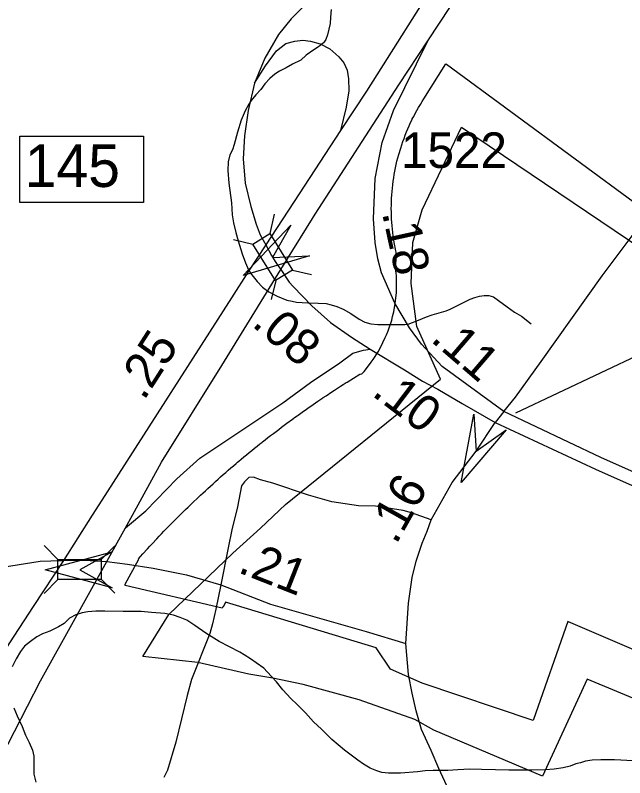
# Model space of a CAD drawing. Extents: x 2220236 to 2384410, y 720751 to 894131.
# Drawn here: x 2347198 to 2349339, y 842500 to 845177 of the extents above; entities that cross this region are included whole.
import ezdxf

# ---------------------------------------------------------------- set-up
doc = ezdxf.new("R2010")
doc.units = 0
for name, color, linetype in [('Exist Boundary Political City Limit New', 7, 'Continuous'), ('Exist Boundary Political City Limit Old', 7, 'Continuous'), ('Exist Hydrographic Misc Water Feature', 7, 'Continuous'), ('Exist Road Non-System Type 51', 7, 'Continuous'), ('Exist Road Primary Interstate Divided Center Attributed', 7, 'Continuous'), ('Exist Road Primary Interstate Interchange CELL', 7, 'Continuous'), ('Exist Road Primary Interstate Mileage Hundredths English Label', 7, 'Continuous'), ('Exist Road Primary Interstate Ramp 1 Lane Attributed', 7, 'Continuous'), ('Exist Road Primary Interstate Structure Ovrhead Sign Attributed CELL', 7, 'Continuous'), ('Exist Road Primary NC Attributed', 7, 'Continuous'), ('Exist Road Primary NC Service Mileage Hundredths English Label', 7, 'Continuous'), ('Exist Road Primary NC UnDivided 4 Lane Attributed', 7, 'Continuous'), ('Exist Road Secondary Mileage Hundredths English Label', 7, 'Continuous'), ('Exist Road Secondary Structure Standard Bridge Attributed CELL', 7, 'Continuous'), ('Exist Road Secondary Structure Standard Bridge CELL', 7, 'Continuous'), ('Exist Road Secondary Type 51 Attributed', 7, 'Continuous'), ('Exist Road Secondary Type 51 Number Label', 7, 'Continuous'), ('Map Preparation Boundary City Limit Buffer Line', 7, 'Continuous')]:
    doc.layers.add(name, color=color, linetype=linetype)

msp = doc.modelspace()

# ---------------------------------------------------------------- linework, layer by layer
at = {"layer": 'Exist Boundary Political City Limit New'}
msp.add_lwpolyline([(2349371.8, 842948.2), (2349322.5, 842969.4), (2349142, 843046.6), (2349139.5, 843047.7), (2349019.2, 842704), (2349018, 842700.4), (2348628.2, 842832.2), (2348516.5, 842881.1), (2348465.5, 842955.5), (2347936.2, 843115.8), (2347928.5, 843098.5), (2347926.2, 843099), (2347924.8, 843095.6), (2347584, 843175.1), (2347583.8, 843179), (2347632.5, 843267.6), (2347630.5, 843268), (2347638.5, 843276.9), (2347646.8, 843285.9), (2347662.8, 843303.6), (2347671, 843312.4), (2347679, 843321.2), (2347695.5, 843338.8), (2347703.8, 843347.5), (2347712, 843356.2), (2347720.2, 843364.8), (2347728.8, 843373.4), (2347737, 843382.1), (2347745.5, 843390.6), (2347753.8, 843399.2), (2347762.2, 843407.7), (2347770.8, 843416.2), (2347779.2, 843424.6), (2347787.8, 843433.1), (2347796.5, 843441.4), (2347805, 843449.8), (2347813.8, 843458.2), (2347822.2, 843466.4), (2347839.8, 843482.9), (2347848.5, 843491.2), (2347857.2, 843499.3), (2347866, 843507.5), (2347875, 843515.7), (2347883.8, 843523.7), (2347892.8, 843531.8), (2347901.5, 843539.8), (2347910.5, 843547.8), (2347919.5, 843555.8), (2347928.5, 843563.8), (2347937.5, 843571.6), (2347946.5, 843579.5), (2347955.8, 843587.4), (2347964.8, 843595.2), (2347974, 843602.9), (2347979.2, 843607.4), (2347983.2, 843610.7), (2347992.2, 843618.4), (2348001.5, 843626.1), (2348010.8, 843633.8), (2348020, 843641.3), (2348029.2, 843648.9), (2348038.8, 843656.5), (2348048, 843664), (2348057.5, 843671.5), (2348063.8, 843676.4), (2348066.8, 843678.9), (2348076.2, 843686.4), (2348085.8, 843693.8), (2348095.2, 843701.1), (2348104.8, 843708.4), (2348114.2, 843715.7), (2348123.8, 843722.9), (2348133.5, 843730.2), (2348143, 843737.4), (2348152.5, 843744.5), (2348172, 843758.8), (2348176.8, 843762.2), (2348179.5, 843764.2), (2348188.8, 843770.8), (2348191.5, 843772.8), (2348201.2, 843779.8), (2348211, 843786.8), (2348212.8, 843787.9), (2348220.8, 843793.6), (2348230.5, 843800.6), (2348236, 843804.2), (2348261.2, 843822), (2348278.8, 843833.6), (2348280, 843834.4), (2348290, 843841.1), (2348310, 843854.4), (2348320, 843860.9), (2348326.8, 843865.2), (2348333.8, 843869.8), (2348340.2, 843873.9), (2348350.2, 843880.4), (2348360.5, 843886.9), (2348363.8, 843888.9), (2348409.2, 843917.1), (2348416, 843918.1), (2348423.5, 843925.9), (2348439.2, 843945.8), (2348448.8, 843958.4), (2348455.8, 843968.4), (2348472.5, 843994.8), (2348481, 844009.9), (2348498.2, 844044.8), (2348502.5, 844055.3), (2348508.2, 844069.2), (2348520.5, 844105.8), (2348523.8, 844118.8), (2348527.8, 844135.1), (2348532.8, 844164.6), (2348537, 844202.9), (2348537.8, 844219.1), (2348537.2, 844260.8), (2348536, 844272.2), (2348535.2, 844278.6), (2348536, 844344.8), (2348533.8, 844354.9), (2348532.2, 844362.7), (2348531.5, 844366.7), (2348529.2, 844378.5), (2348525.8, 844402.2), (2348524.2, 844414.1), (2348523, 844426.1), (2348521.8, 844438), (2348520.2, 844462), (2348519.8, 844473.9), (2348519.5, 844485.9), (2348519.2, 844497.9), (2348519.5, 844509.9), (2348519.8, 844521.9), (2348520.2, 844533.9), (2348521, 844546.2), (2348522, 844557.9), (2348523, 844569.8), (2348524.5, 844581.8), (2348526, 844593.7), (2348527.8, 844605.6), (2348529.5, 844617.4), (2348531.8, 844629.2), (2348534, 844640.9), (2348536.5, 844652.7), (2348539.2, 844664.4), (2348542.2, 844676), (2348545.2, 844687.6), (2348552.2, 844710.6), (2348556, 844722), (2348559.8, 844733.4), (2348564, 844744.6), (2348568.2, 844755.9), (2348572.8, 844767), (2348577.2, 844778.1), (2348582.2, 844789), (2348587.2, 844799.9), (2348592.5, 844810.8), (2348592.8, 844813), (2348597.8, 844821.4), (2348603.5, 844832.1), (2348609.2, 844842.6), (2348615, 844853), (2348621.2, 844863.4), (2348627.5, 844873.6), (2348634, 844883.7), (2348711.2, 845006), (2348712.8, 845004.9), (2349390.8, 844506.1)], dxfattribs=at)
at = {"layer": 'Exist Boundary Political City Limit Old'}
for points in [[(2348692.2, 843899.3), (2348609.2, 844084), (2348589.2, 844235), (2348594.7, 844378.8), (2348627.1, 844493.8), (2348765.9, 844784.2), (2349889.2, 844026.6)], [(2350040.7, 842498.8), (2349207.7, 842846.1), (2349049.9, 842505.2), (2348669, 842667.1), (2348601.8, 842703.6), (2348405.8, 842773.6), (2348209.8, 842826.8), (2348103.4, 842849.2), (2348018.2, 842863.8), (2347839.6, 842904.7), (2347645.7, 842925.1), (2347737.6, 843073.2), (2347962.1, 843287.7), (2348059.1, 843376.4), (2348147.5, 843458.5), (2348692.2, 843899.3)]]:
    msp.add_lwpolyline(points, dxfattribs=at)
at = {"layer": 'Exist Hydrographic Misc Water Feature'}
for points in [[(2348307.6, 845196.6), (2348305.7, 845170.2), (2348304, 845148.2), (2348300.2, 845128.3), (2348294.5, 845108.4), (2348288.9, 845091.8), (2348284.9, 845085), (2348280.6, 845079.9), (2348263.1, 845066.1), (2348247.4, 845055.6), (2348219.6, 845037.1), (2348201.6, 845019.3), (2348171.7, 845004.9), (2348149.9, 844992.5), (2348126.1, 844980.1), (2348110.1, 844970.2), (2348092.4, 844954.7), (2348074.7, 844936), (2348060.8, 844915.7), (2348043.2, 844896.9), (2348027.2, 844877.6), (2348018.3, 844864.1), (2348005.7, 844841.2), (2347992.3, 844808.8), (2347978.6, 844766.3), (2347967.3, 844722.5), (2347961.5, 844704.2), (2347951.7, 844686.4), (2347946.1, 844662.5), (2347944.4, 844631.9), (2347948.8, 844587.8), (2347957.6, 844518.6), (2347960.3, 844476), (2347965, 844448.3), (2347973, 844414.2), (2347981.1, 844385), (2347995.8, 844338.6), (2348006.6, 844307.3), (2348017.4, 844283.1), (2348024.5, 844270.9), (2348048, 844242.3), (2348067.2, 844221.8), (2348089.5, 844205.6), (2348117.7, 844190.4), (2348151.7, 844177), (2348170.6, 844172.8), (2348185.9, 844169.2), (2348226, 844167.5), (2348261.8, 844165.7), (2348289.8, 844164.6), (2348308, 844160.4), (2348327.9, 844154.6), (2348350.3, 844144.7), (2348376.5, 844129.4), (2348406.6, 844109.3), (2348426, 844099.6), (2348446.9, 844093.9), (2348471.3, 844090.6), (2348486.8, 844090.6), (2348530.7, 844091.4), (2348567.2, 844090.6), (2348579, 844091.7), (2348614.8, 844106.3), (2348642.9, 844118.3), (2348662.3, 844124.7), (2348712.2, 844139.2), (2348726.1, 844144.7), (2348752.2, 844157.9), (2348795.9, 844180.3), (2348812.7, 844186), (2348829.6, 844190.6), (2348845.6, 844192.9), (2348861.7, 844192.9), (2348877.7, 844187.6), (2348895.9, 844175.2), (2348926, 844153.5), (2348952.4, 844134.2), (2348976.6, 844120.5), (2349010.8, 844093)], [(2347480.9, 843084.4), (2347452.7, 843082.3), (2347432.9, 843078.2), (2347411.2, 843071.8), (2347389, 843059.4), (2347369.4, 843041.2), (2347349.6, 843028.9), (2347319.6, 843014.5), (2347293.8, 843004.6), (2347273.9, 842993.9), (2347252.2, 842978.3), (2347230.2, 842961.6), (2347216.5, 842943), (2347200.9, 842917.1), (2347187.2, 842889.3)], [(2349369.3, 842559.4), (2349303.2, 842562.3), (2349255.3, 842562), (2349225.1, 842561.7), (2349201.3, 842557.5), (2349183.5, 842552.5), (2349167.2, 842548.5), (2349147.5, 842540.5), (2349123.5, 842534.6), (2349091.5, 842530), (2349059.8, 842527.7), (2349013.5, 842526.8), (2348967.6, 842526.6), (2348931.8, 842525.7), (2348885.5, 842527.1), (2348835.6, 842528.4), (2348795.5, 842530), (2348753.5, 842527.6), (2348717.5, 842525.2), (2348692.6, 842525.2), (2348665.7, 842524.7), (2348637.8, 842523.6), (2348610.7, 842520.8), (2348551.9, 842515.1), (2348527.9, 842515.1), (2348509.9, 842515.1), (2348485.8, 842518.3), (2348467.8, 842524.2), (2348445.4, 842533.8), (2348421.5, 842547.5), (2348401.3, 842561.5), (2348354.9, 842596.7), (2348310.3, 842634.2), (2348273.7, 842670.5), (2348245.5, 842695.6), (2348217.3, 842727.3), (2348188.8, 842757.3), (2348166.6, 842778.4), (2348138.1, 842808.4), (2348116, 842836.4), (2348083.3, 842871.8), (2348071.4, 842883.8), (2348045, 842903), (2348025, 842917), (2348002.8, 842930.9), (2347986.6, 842941), (2347914.3, 842977.5), (2347867.7, 843007.4), (2347829.5, 843034.7), (2347801.2, 843052.3), (2347777.2, 843062.1), (2347753.9, 843070), (2347723.5, 843076.3), (2347677.3, 843080), (2347640.8, 843082.8), (2347576.8, 843083.4), (2347512.7, 843084.8), (2347480.9, 843084.4)], [(2347192.8, 842745.1), (2347205.1, 842717), (2347221.8, 842679), (2347234.1, 842649.3), (2347246.4, 842623.5), (2347258.6, 842596.2), (2347263.1, 842575.7), (2347263.1, 842550.4), (2347263.7, 842511.7), (2347270.1, 842484)]]:
    msp.add_lwpolyline(points, dxfattribs=at)
at = {"layer": 'Exist Road Non-System Type 51'}
for points in [[(2348658.7, 843405.3), (2348590.6, 843429.6), (2348561, 843438.5), (2348464.1, 843452.6), (2348404, 843453.8), (2348310, 843468.7), (2348227.8, 843491.8), (2348103.2, 843534.3), (2348059.1, 843545.7), (2348035.1, 843555.3), (2348019, 843553.3), (2348003.2, 843539), (2347993.3, 843524.8), (2347978.3, 843450.8), (2347959.2, 843370.5), (2347946, 843306.4), (2347920.7, 843176.7)], [(2347920.7, 843176.7), (2347902.6, 843091.9), (2347891.3, 843039.8), (2347881.7, 843005.8), (2347817.6, 842844.9), (2347802.3, 842788.9), (2347762.2, 842624.4), (2347733.4, 842526.1), (2347719.7, 842500)]]:
    msp.add_lwpolyline(points, dxfattribs=at)
at = {"layer": 'Exist Road Primary Interstate Divided Center Attributed'}
for points in [[(2348647.5, 845087.2), (2348845.4, 845388), (2349087.8, 845771.8), (2349284.7, 846073.5)], [(2349038.3, 845861.6), (2349001.6, 845805.8), (2348904.8, 845658.8), (2348700.4, 845335.4), (2348431.7, 844910.7), (2348340.7, 844771.9)], [(2348131.4, 844283.6), (2348241.9, 844462.7), (2348252.2, 844478.7), (2348545.6, 844932.2), (2348647.5, 845087.2)], [(2348340.7, 844771.9), (2348195.2, 844549.8), (2348078.2, 844371.2)], [(2348078.2, 844371.2), (2348017, 844277.7), (2347957.3, 844184.4), (2347512.7, 843490.7), (2347468.8, 843421.9), (2347367.4, 843262.9)], [(2347584.9, 843377), (2347609.5, 843421.9), (2347711.3, 843607.6), (2347923.5, 843946.5), (2348021.1, 844104.8), (2348131.4, 844283.6)], [(2347519.9, 843258.5), (2347584.9, 843377)], [(2344205.1, 834289), (2344248.3, 834428.5), (2344361.2, 834793), (2344486.3, 835199.7), (2344779.5, 836134.4), (2345074.6, 837078.9), (2345279.8, 837741.8), (2345463.5, 838326.5), (2345787.9, 839351.2), (2345940.4, 839793.2), (2346159.3, 840375.9), (2346307.8, 840751.4), (2346458.3, 841113.1), (2346608.8, 841461.2), (2346743.6, 841750.6), (2346984, 842251.2), (2347103.3, 842483.9), (2347287, 842839.8), (2347408.1, 843058.8), (2347431.8, 843101.1), (2347519.9, 843258.5)], [(2347367.4, 843262.9), (2347261.4, 843101.1), (2347177.5, 842972.8), (2346960.6, 842628.6), (2346845.3, 842435), (2346692.8, 842157.4), (2346569.7, 841907), (2346462.2, 841668.5), (2346350.8, 841396.7), (2346262.9, 841162), (2346190.5, 840935.2), (2346124.1, 840733.8), (2345963.8, 840217.5)]]:
    msp.add_lwpolyline(points, dxfattribs=at)
at = {"layer": 'Exist Road Primary Interstate Interchange CELL'}
msp.add_lwpolyline([(2347213.7, 844752.1), (2347648.7, 844752.1), (2347648.7, 844518.9), (2347213.7, 844518.9)], close=True, dxfattribs=at)
at = {"layer": 'Exist Road Primary Interstate Ramp 1 Lane Attributed'}
for points in [[(2349038.3, 845861.6), (2348888.2, 845721.4), (2348806.8, 845642.2), (2348659.1, 845525.4), (2348536.1, 845441.8), (2348411, 845359.1), (2348314.9, 845289.8), (2348218.8, 845216), (2348167.4, 845164.6), (2348122.7, 845108.7), (2348074.7, 845026), (2348039, 844938.8)], [(2348039, 844938.8), (2348076.7, 844999.1), (2348115.5, 845052.1), (2348148.7, 845078.2), (2348180.3, 845086.3), (2348207.9, 845089.5), (2348235.5, 845085.5), (2348268.7, 845076.5), (2348302.8, 845058.7), (2348334.4, 845030.3), (2348352.3, 845010), (2348363.6, 844984), (2348368.5, 844953.2), (2348370.1, 844911), (2348360.4, 844854.2), (2348340.7, 844771.9)], [(2348039, 844938.8), (2348016.6, 844842.7), (2348003.2, 844753.2), (2347998.7, 844672.8), (2348005.4, 844587.8), (2348025.6, 844505.1), (2348044.2, 844442.8), (2348058.4, 844406), (2348078.2, 844371.2)], [(2347584.9, 843377), (2347657.2, 843436.6), (2347766.1, 843548.7), (2347846.9, 843622), (2347920.7, 843670.6), (2348137.8, 843816.5), (2348235.5, 843887.2), (2348338.9, 843956.7), (2348384.3, 843990.8), (2348421.3, 844000.6), (2348445.3, 844004.8)]]:
    msp.add_lwpolyline(points, dxfattribs=at)
at = {"layer": 'Exist Road Primary Interstate Structure Ovrhead Sign Attributed CELL'}
msp.add_lwpolyline([(2348923, 843721.4), (2348764.2, 843536.3), (2348809.2, 843776), (2348816.9, 843646.2)], close=True, dxfattribs=at)
at = {"layer": 'Exist Road Primary NC Attributed'}
for points in [[(2348914.3, 843785), (2348955.4, 843835.3), (2349046.2, 843960.8), (2349260.2, 844261.9), (2349403.8, 844453.5), (2349569, 844679.5), (2349704.9, 844861), (2349872, 845094.9), (2350156.9, 845507.1), (2350358.7, 845775.3), (2350552.5, 846024.9), (2350671.6, 846186.3)], [(2348914.3, 843785), (2348883.6, 843747.3)], [(2348570.6, 842970.7), (2348580.2, 843112.1), (2348592.4, 843202.8), (2348606.4, 843260.5), (2348627.3, 843323.3), (2348644.7, 843365.2), (2348658.7, 843405.3), (2348732.8, 843536.3), (2348816.9, 843646.2), (2348883.6, 843747.3)], [(2349163.8, 841507.7), (2348985, 841897), (2348886.4, 842104.8), (2348807.9, 842272.3), (2348757.3, 842377.1), (2348686.6, 842532.5), (2348658.7, 842595.3), (2348625.4, 842668.9), (2348606.7, 842734.5), (2348592, 842796.3), (2348579.1, 842862), (2348570.6, 842970.7)]]:
    msp.add_lwpolyline(points, dxfattribs=at)
at = {"layer": 'Exist Road Primary NC Service Mileage Hundredths English Label'}
msp.add_line((2348956.7, 843781.3), (2350192.8, 844363.5), dxfattribs=at)
at = {"layer": 'Exist Road Primary NC UnDivided 4 Lane Attributed'}
for points in [[(2350686.9, 842960.1), (2349691.6, 843430.1), (2349255.5, 843624.1), (2348914.3, 843785)], [(2348883.6, 843747.3), (2349236.5, 843583.2), (2349673, 843389), (2350052.1, 843213), (2350396.8, 843052.8), (2350665.8, 842922)]]:
    msp.add_lwpolyline(points, dxfattribs=at)
at = {"layer": 'Exist Road Secondary Structure Standard Bridge Attributed CELL'}
for points in [[(2348232, 844332.6), (2347998.3, 844262.8), (2348165.8, 844440.1), (2348102.1, 844326.7)], [(2347538.2, 843166.4), (2347302.7, 843229.8), (2347538.3, 843292.6), (2347424.6, 843229.6)]]:
    msp.add_lwpolyline(points, close=True, dxfattribs=at)
at = {"layer": 'Exist Road Secondary Structure Standard Bridge CELL'}
for p, q in [((2348108.2, 844477.9), (2348092.5, 844410.7)), ((2347965.3, 844389.2), (2348032.5, 844373.4)), ((2348171.9, 844282.1), (2348239.1, 844266.4)), ((2348113.3, 844245.7), (2348097.6, 844178.6)), ((2347299.4, 843314.5), (2347348.2, 843265.7)), ((2347499.3, 843265.4), (2347548.1, 843314.2)), ((2347299.4, 843146.3), (2347348.2, 843195.1)), ((2347499.3, 843196.4), (2347548.1, 843147.6))]:
    msp.add_line(p, q, dxfattribs=at)
for points in [[(2348092.5, 844410.7), (2348172.2, 844282.3), (2348112.2, 844245.1), (2348032.5, 844373.4)], [(2347348.2, 843265.7), (2347499.3, 843265.7), (2347499.3, 843195.1), (2347348.2, 843195.1)]]:
    msp.add_lwpolyline(points, close=True, dxfattribs=at)
at = {"layer": 'Exist Road Secondary Type 51 Attributed'}
for points in [[(2348914.3, 843785), (2348697.4, 843944), (2348625.3, 844022.3), (2348582.6, 844079.1), (2348531.4, 844166), (2348484.7, 844272.4), (2348471.7, 844321.9), (2348463, 844378.8), (2348456.8, 844461.8), (2348462.2, 844603.8), (2348487.5, 844730.3), (2348527.3, 844842.3), (2348647.5, 845087.2)], [(2348078.2, 844371.2), (2348098.4, 844333.6), (2348111, 844312.7), (2348120.9, 844297.9), (2348131.4, 844283.6)], [(2348131.4, 844283.6), (2348159.8, 844239.7), (2348174.2, 844224.1), (2348239.8, 844156.5), (2348305.2, 844098.4), (2348379.3, 844046.5), (2348445.3, 844004.8)], [(2348445.3, 844004.8), (2348565.7, 843931.7), (2348628.6, 843892.2), (2348682.9, 843863.8), (2348768.2, 843813.4), (2348883.6, 843747.3)], [(2344388.6, 841837.2), (2344611.9, 841964.7), (2344809.9, 842064.2), (2345077.7, 842230), (2345240.8, 842317.3), (2345350.7, 842381.9), (2345483.3, 842460.5), (2345554, 842496.2), (2345657, 842548.2), (2346171.7, 842825.8), (2346534.6, 843047.5), (2346677.6, 843108.6), (2346754.4, 843136.5), (2346813.7, 843159.2), (2346855.6, 843173.2), (2346982.9, 843202.8), (2347129.5, 843236), (2347285, 843260.6), (2347360.1, 843262.8), (2347367.4, 843262.9)], [(2347367.4, 843262.9), (2347441.6, 843263.9), (2347519.9, 843258.5)], [(2347519.9, 843258.5), (2347592, 843249.2), (2347683, 843235.2), (2347799.5, 843211.6), (2347920.7, 843176.7), (2348094.3, 843108.6), (2348431, 843012.6), (2348570.6, 842970.7)]]:
    msp.add_lwpolyline(points, dxfattribs=at)
at = {"layer": 'Map Preparation Boundary City Limit Buffer Line'}
msp.add_lwpolyline([(2349371.8, 842948.2), (2349322.5, 842969.4), (2349142, 843046.6), (2349139.5, 843047.7), (2349019.2, 842704), (2349018, 842700.4), (2348628.2, 842832.2), (2348516.5, 842881.1), (2348465.5, 842955.5), (2347936.2, 843115.8), (2347928.5, 843098.5), (2347926.2, 843099), (2347924.8, 843095.6), (2347584, 843175.1), (2347583.8, 843179), (2347632.5, 843267.6), (2347630.5, 843268), (2347638.5, 843276.9), (2347646.8, 843285.9), (2347662.8, 843303.6), (2347671, 843312.4), (2347679, 843321.2), (2347695.5, 843338.8), (2347703.8, 843347.5), (2347712, 843356.2), (2347720.2, 843364.8), (2347728.8, 843373.4), (2347737, 843382.1), (2347745.5, 843390.6), (2347753.8, 843399.2), (2347762.2, 843407.7), (2347770.8, 843416.2), (2347779.2, 843424.6), (2347787.8, 843433.1), (2347796.5, 843441.4), (2347805, 843449.8), (2347813.8, 843458.2), (2347822.2, 843466.4), (2347839.8, 843482.9), (2347848.5, 843491.2), (2347857.2, 843499.3), (2347866, 843507.5), (2347875, 843515.7), (2347883.8, 843523.7), (2347892.8, 843531.8), (2347901.5, 843539.8), (2347910.5, 843547.8), (2347919.5, 843555.8), (2347928.5, 843563.8), (2347937.5, 843571.6), (2347946.5, 843579.5), (2347955.8, 843587.4), (2347964.8, 843595.2), (2347974, 843602.9), (2347979.2, 843607.4), (2347983.2, 843610.7), (2347992.2, 843618.4), (2348001.5, 843626.1), (2348010.8, 843633.8), (2348020, 843641.3), (2348029.2, 843648.9), (2348038.8, 843656.5), (2348048, 843664), (2348057.5, 843671.5), (2348063.8, 843676.4), (2348066.8, 843678.9), (2348076.2, 843686.4), (2348085.8, 843693.8), (2348095.2, 843701.1), (2348104.8, 843708.4), (2348114.2, 843715.7), (2348123.8, 843722.9), (2348133.5, 843730.2), (2348143, 843737.4), (2348152.5, 843744.5), (2348172, 843758.8), (2348176.8, 843762.2), (2348179.5, 843764.2), (2348188.8, 843770.8), (2348191.5, 843772.8), (2348201.2, 843779.8), (2348211, 843786.8), (2348212.8, 843787.9), (2348220.8, 843793.6), (2348230.5, 843800.6), (2348236, 843804.2), (2348261.2, 843822), (2348278.8, 843833.6), (2348280, 843834.4), (2348290, 843841.1), (2348310, 843854.4), (2348320, 843860.9), (2348326.8, 843865.2), (2348333.8, 843869.8), (2348340.2, 843873.9), (2348350.2, 843880.4), (2348360.5, 843886.9), (2348363.8, 843888.9), (2348409.2, 843917.1), (2348416, 843918.1), (2348423.5, 843925.9), (2348439.2, 843945.8), (2348448.8, 843958.4), (2348455.8, 843968.4), (2348472.5, 843994.8), (2348481, 844009.9), (2348498.2, 844044.8), (2348502.5, 844055.3), (2348508.2, 844069.2), (2348520.5, 844105.8), (2348523.8, 844118.8), (2348527.8, 844135.1), (2348532.8, 844164.6), (2348537, 844202.9), (2348537.8, 844219.1), (2348537.2, 844260.8), (2348536, 844272.2), (2348535.2, 844278.6), (2348536, 844344.8), (2348533.8, 844354.9), (2348532.2, 844362.7), (2348531.5, 844366.7), (2348529.2, 844378.5), (2348525.8, 844402.2), (2348524.2, 844414.1), (2348523, 844426.1), (2348521.8, 844438), (2348520.2, 844462), (2348519.8, 844473.9), (2348519.5, 844485.9), (2348519.2, 844497.9), (2348519.5, 844509.9), (2348519.8, 844521.9), (2348520.2, 844533.9), (2348521, 844546.2), (2348522, 844557.9), (2348523, 844569.8), (2348524.5, 844581.8), (2348526, 844593.7), (2348527.8, 844605.6), (2348529.5, 844617.4), (2348531.8, 844629.2), (2348534, 844640.9), (2348536.5, 844652.7), (2348539.2, 844664.4), (2348542.2, 844676), (2348545.2, 844687.6), (2348552.2, 844710.6), (2348556, 844722), (2348559.8, 844733.4), (2348564, 844744.6), (2348568.2, 844755.9), (2348572.8, 844767), (2348577.2, 844778.1), (2348582.2, 844789), (2348587.2, 844799.9), (2348592.5, 844810.8), (2348592.8, 844813), (2348597.8, 844821.4), (2348603.5, 844832.1), (2348609.2, 844842.6), (2348615, 844853), (2348621.2, 844863.4), (2348627.5, 844873.6), (2348634, 844883.7), (2348711.2, 845006), (2348712.8, 845004.9), (2349390.8, 844506.1)], dxfattribs=at)

# ---------------------------------------------------------------- texts
at = {"layer": 'Exist Road Primary Interstate Interchange CELL'}
msp.add_text('145', height=150, dxfattribs=at).set_placement((2347231.3, 844573.8))
at = {"layer": 'Exist Road Primary Interstate Mileage Hundredths English Label'}
msp.add_text('.25', height=125, rotation=57.3508, dxfattribs=at).set_placement((2347650, 843820.8))
at = {"layer": 'Exist Road Primary NC Service Mileage Hundredths English Label'}
msp.add_text('.16', height=125, rotation=60.4769, dxfattribs=at).set_placement((2348535.9, 843315.3))
at = {"layer": 'Exist Road Secondary Mileage Hundredths English Label'}
for s, rotation, p in [('.18', 282.409, (2348486, 844483.1)), ('.08', 319.2789, (2348025.4, 844088.5)), ('.11', 319.2789, (2348653.5, 844034.7)), ('.10', 322.8552, (2348446.7, 843844.1)), ('.21', 338.5842, (2347976.3, 843222))]:
    msp.add_text(s, height=125, rotation=rotation, dxfattribs=at).set_placement(p)
at = {"layer": 'Exist Road Secondary Type 51 Number Label'}
msp.add_text('1522', height=125, dxfattribs=at).set_placement((2348553.5, 844640.5))

doc.saveas('drawing.dxf')
